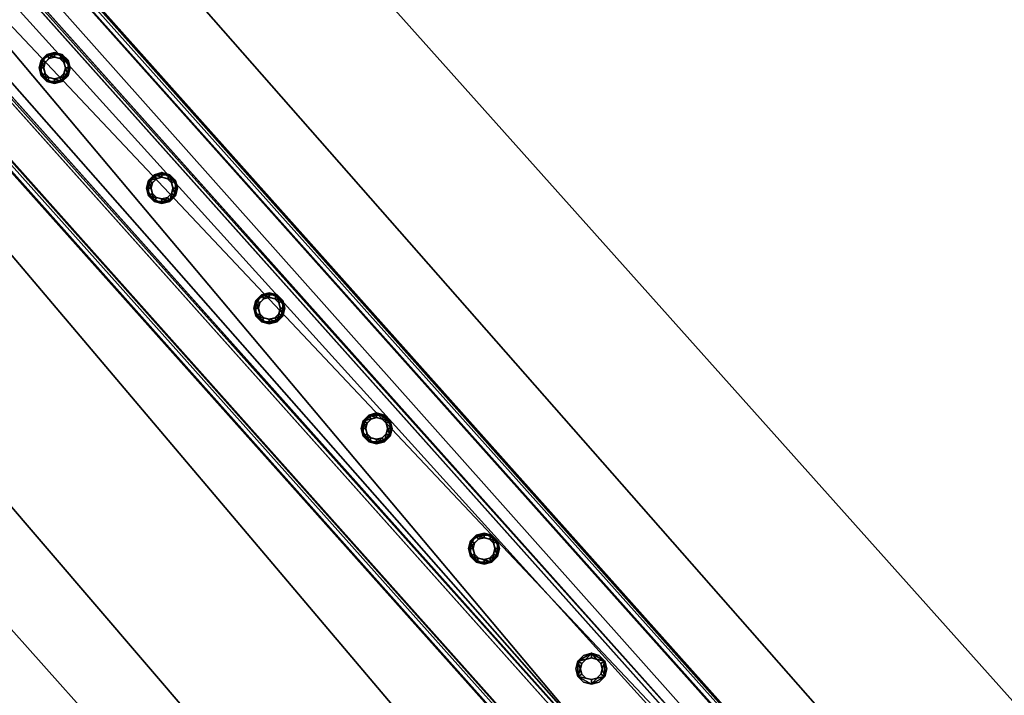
# Model space of a CAD drawing. Header units: millimetres. Extents: x 93711086 to 93775423, y 1247239064 to 1247319365.
# Tile 612 of 656: x 93728075 to 93728751, y 1247295871 to 1247296335. Entities that reach past the tile are written whole.
import ezdxf

# ---------------------------------------------------------------- set-up
doc = ezdxf.new("R2010")
doc.units = ezdxf.units.MM
doc.layers.add('BEAM', color=7, linetype='Continuous')
doc.layers.add('CONCRETE_ITEM', color=7, linetype='Continuous')

# ---------------------------------------------------------------- blocks, each defined once
blk = doc.blocks.new('15e559d2-59c4-40a1-8e6d-a9da91616b05')
at = {"color": 0, "transparency": 16777216}
mesh = blk.add_polyface(dxfattribs=at)
corners = [(93732402.79, 1247290959.39, 3988.8), (93732402.79, 1247290959.39, 4305.53), (93730959.56, 1247289572.89, 3633.7), (93730959.56, 1247289572.89, 3316.97), (93720519.88, 1247305091.11, 5616.56), (93732598.17, 1247291566.31, 4023.22), (93720298.97, 1247305338.46, 5063.47), (93732619.56, 1247291542.36, 4593.19), (93720317.37, 1247305317.87, 5553.56), (93732199.19, 1247291187.37, 4322.75), (93720106.24, 1247304728.57, 5525.84), (93719899.99, 1247304959.53, 5363), (93732205.93, 1247291179.82, 4502.46), (93719903.74, 1247304955.33, 5462.84), (93720167.22, 1247305212.77, 5169.74), (93732187.34, 1247291200.64, 4007.02), (93718371.43, 1247303668.57, 4381.66), (93732466.42, 1247291440.62, 4129.5), (93732486.67, 1247291465.98, 4033.21), (93720187.47, 1247305238.13, 5073.46), (93732260.76, 1247291223.51, 4572.35), (93720161.08, 1247304772.26, 5595.73), (93719958.57, 1247304999.02, 5532.73), (93718383.28, 1247303655.3, 4697.39)]
mesh.append_faces([[corners[k] for k in face] for face in [(0, 1, 2, 0), (2, 3, 0, 2), (4, 5, 6, 4), (4, 7, 5, 4), (6, 8, 4, 6), (9, 10, 11, 9), (10, 9, 12, 10), (13, 11, 10, 13), (3, 14, 15, 3), (3, 16, 14, 3), (17, 15, 14, 17), (15, 0, 3, 15), (18, 17, 19, 18), (14, 19, 17, 14), (5, 18, 6, 5), (19, 6, 18, 19), (20, 7, 4, 20), (4, 21, 20, 4), (12, 20, 21, 12), (21, 10, 12, 21), (22, 21, 4, 22), (4, 8, 22, 4), (10, 21, 13, 10), (22, 13, 21, 22), (2, 9, 23, 2), (9, 2, 1, 9), (11, 23, 9, 11), (23, 14, 16, 23), (13, 8, 11, 13), (8, 13, 22, 8), (23, 11, 14, 23), (14, 8, 6, 14), (8, 14, 11, 8), (6, 19, 14, 6), (20, 12, 9, 20), (20, 17, 7, 20), (17, 20, 9, 17), (5, 7, 17, 5), (15, 17, 9, 15), (18, 5, 17, 18), (3, 2, 16, 3), (23, 16, 2, 23), (0, 15, 1, 0), (9, 1, 15, 9)]], dxfattribs={"color": 0})
blk = doc.blocks.new('5bbbe152-908d-476c-86af-f8c3bda7d93c')
at = {"color": 0, "transparency": 16777216}
mesh = blk.add_polyface(dxfattribs=at)
corners = [(93732552.16, 1247291230.4, 5643.09), (93732470.37, 1247291493.61, 5652.86), (93732382.45, 1247291411.95, 5654.08), (93732639.45, 1247291312.74, 5641.9), (93732637.29, 1247291314.16, 5581.96), (93732468.04, 1247291495.23, 5592.92), (93732633.65, 1247291310.73, 5582.01), (93732464.37, 1247291491.82, 5592.97), (93732635.63, 1247291309.43, 5636.96), (93732466.52, 1247291490.34, 5647.91), (93732385.92, 1247291415.49, 5649.04), (93732553.64, 1247291235.26, 5583.09), (93732380.12, 1247291413.57, 5594.15), (93732383.78, 1247291416.97, 5594.1), (93732302.66, 1247291675.69, 5664.81), (93732214.1, 1247291594.73, 5666.08), (93732300.14, 1247291677.51, 5604.89), (93732296.45, 1247291674.13, 5604.95), (93732298.76, 1247291672.47, 5659.87), (93732217.58, 1247291598.26, 5661.04), (93732215.27, 1247291599.92, 5606.11), (93732211.58, 1247291596.54, 5606.16), (93731970.08, 1247292043.07, 5691.08), (93731880.9, 1247291962.79, 5692.4), (93731967.4, 1247292045.06, 5631.17), (93731963.68, 1247292041.72, 5631.23), (93731966.14, 1247292039.89, 5686.14), (93731884.39, 1247291966.3, 5687.35), (93731881.93, 1247291968.13, 5632.44), (93731878.21, 1247291964.79, 5632.49), (93720601.83, 1247304775.64, 6654.05), (93720512.37, 1247304695.67, 6655.39), (93720599.08, 1247304777.72, 6594.15), (93720595.35, 1247304774.38, 6594.2), (93720597.87, 1247304772.48, 6649.11), (93720515.87, 1247304699.17, 6650.34), (93720513.35, 1247304701.07, 6595.43), (93720509.62, 1247304697.74, 6595.49)]
mesh.append_faces([[corners[k] for k in face] for face in [(0, 1, 2, 0), (3, 5, 1, 3), (4, 7, 5, 4), (6, 9, 7, 6), (8, 10, 9, 8), (11, 12, 13, 11), (2, 14, 15, 2), (1, 16, 14, 1), (5, 17, 16, 5), (7, 18, 17, 7), (9, 19, 18, 9), (10, 20, 19, 10), (13, 21, 20, 13), (12, 15, 21, 12), (15, 22, 23, 15), (14, 24, 22, 14), (16, 25, 24, 16), (17, 26, 25, 17), (18, 27, 26, 18), (19, 28, 27, 19), (20, 29, 28, 20), (21, 23, 29, 21), (23, 30, 31, 23), (22, 32, 30, 22), (24, 33, 32, 24), (25, 34, 33, 25), (26, 35, 34, 26), (27, 36, 35, 27), (28, 37, 36, 28), (29, 31, 37, 29)]], dxfattribs={"vtx0": -1, "color": 0})
mesh.append_faces([[corners[k] for k in face] for face in [(30, 33, 34, 30), (35, 37, 31, 35)]], dxfattribs={"vtx0": -1, "vtx2": -1, "vtx3": -1, "color": 0})
mesh.append_faces([[corners[k] for k in face] for face in [(31, 30, 34, 31), (34, 35, 31, 34)]], dxfattribs={"vtx1": -1, "vtx2": -1, "vtx3": -1, "color": 0})
mesh.append_faces([[corners[k] for k in face] for face in [(3, 4, 5, 3), (4, 6, 7, 4), (6, 8, 9, 6), (2, 1, 14, 2), (1, 5, 16, 1), (5, 7, 17, 5), (7, 9, 18, 7), (9, 10, 19, 9), (10, 13, 20, 10), (13, 12, 21, 13), (12, 2, 15, 12), (15, 14, 22, 15), (14, 16, 24, 14), (16, 17, 25, 16), (17, 18, 26, 17), (18, 19, 27, 18), (19, 20, 28, 19), (20, 21, 29, 20), (21, 15, 23, 21), (23, 22, 30, 23), (22, 24, 32, 22), (24, 25, 33, 24), (25, 26, 34, 25), (26, 27, 35, 26), (27, 28, 36, 27), (28, 29, 37, 28), (29, 23, 31, 29), (30, 32, 33, 30), (35, 36, 37, 35)]], dxfattribs={"vtx2": -1, "vtx3": -1, "color": 0})
blk = doc.blocks.new('dd768c15-9aed-47a0-9acd-dcff9a34d9df')
at = {"color": 0, "transparency": 16777216}
mesh = blk.add_polyface(dxfattribs=at)
corners = [(93728582.2, 1247295704.43, 5069.08), (93728626.95, 1247295744.4, 5069.08), (93727300.2, 1247297230.04, 5181.29), (93727255.44, 1247297190.08, 5181.29), (93728625.45, 1247295746.07, 5029.14), (93727298.7, 1247297231.72, 5141.35), (93728623.22, 1247295744.08, 5029.14), (93727296.46, 1247297229.72, 5141.35), (93728624.6, 1247295742.52, 5066.08), (93727297.85, 1247297228.17, 5178.3), (93728584.33, 1247295706.55, 5066.08), (93727257.57, 1247297192.2, 5178.3), (93728582.94, 1247295708.11, 5029.14), (93727256.18, 1247297193.76, 5141.35), (93728580.7, 1247295706.11, 5029.14), (93727253.95, 1247297191.76, 5141.35)]
mesh.append_faces([[corners[k] for k in face] for face in [(0, 2, 3, 0), (1, 5, 2, 1), (4, 7, 5, 4), (6, 9, 7, 6), (8, 11, 9, 8), (10, 13, 11, 10), (12, 15, 13, 12), (14, 3, 15, 14)]], dxfattribs={"vtx0": -1, "color": 0})
mesh.append_faces([[corners[k] for k in face] for face in [(2, 7, 9, 2), (11, 15, 3, 11), (0, 12, 10, 0), (8, 4, 1, 8)]], dxfattribs={"vtx0": -1, "vtx2": -1, "vtx3": -1, "color": 0})
mesh.append_faces([[corners[k] for k in face] for face in [(3, 2, 9, 3), (9, 11, 3, 9), (1, 0, 10, 1), (10, 8, 1, 10)]], dxfattribs={"vtx1": -1, "vtx2": -1, "vtx3": -1, "color": 0})
mesh.append_faces([[corners[k] for k in face] for face in [(0, 1, 2, 0), (1, 4, 5, 1), (4, 6, 7, 4), (6, 8, 9, 6), (8, 10, 11, 8), (10, 12, 13, 10), (12, 14, 15, 12), (14, 0, 3, 14), (2, 5, 7, 2), (11, 13, 15, 11), (0, 14, 12, 0), (8, 6, 4, 8)]], dxfattribs={"vtx2": -1, "vtx3": -1, "color": 0})
blk = doc.blocks.new('f711c1f3-145d-4269-83ba-3337bccb75d3')
at = {"color": 0, "transparency": 16777216}
mesh = blk.add_polyface(dxfattribs=at)
corners = [(93728467.84, 1247295882.06, 5081.57), (93728464.11, 1247295883.06, 5081.57), (93728464.11, 1247295883.06, 5981.57), (93728467.84, 1247295882.06, 5981.57), (93728461.39, 1247295885.78, 5081.57), (93728461.39, 1247295885.78, 5981.57), (93728460.39, 1247295889.51, 5081.57), (93728460.39, 1247295889.51, 5981.57), (93728461.39, 1247295893.23, 5081.57), (93728461.39, 1247295893.23, 5981.57), (93728464.11, 1247295895.96, 5081.57), (93728464.11, 1247295895.96, 5981.57), (93728467.84, 1247295896.96, 5081.57), (93728467.84, 1247295896.96, 5981.57), (93728471.56, 1247295895.96, 5081.57), (93728471.56, 1247295895.96, 5981.57), (93728474.29, 1247295893.23, 5081.57), (93728474.29, 1247295893.23, 5981.57), (93728475.29, 1247295889.51, 5081.57), (93728475.29, 1247295889.51, 5981.57), (93728474.29, 1247295885.78, 5081.57), (93728474.29, 1247295885.78, 5981.57), (93728471.56, 1247295883.06, 5081.57), (93728471.56, 1247295883.06, 5981.57), (93728467.84, 1247295878.86, 5081.57), (93728473.16, 1247295880.29, 5081.57), (93728473.16, 1247295880.29, 5981.57), (93728467.84, 1247295878.86, 5981.57), (93728477.06, 1247295884.18, 5081.57), (93728477.06, 1247295884.18, 5981.57), (93728478.49, 1247295889.51, 5081.57), (93728478.49, 1247295889.51, 5981.57), (93728477.06, 1247295894.83, 5081.57), (93728477.06, 1247295894.83, 5981.57), (93728473.16, 1247295898.73, 5081.57), (93728473.16, 1247295898.73, 5981.57), (93728467.84, 1247295900.16, 5081.57), (93728467.84, 1247295900.16, 5981.57), (93728462.51, 1247295898.73, 5081.57), (93728462.51, 1247295898.73, 5981.57), (93728458.61, 1247295894.83, 5081.57), (93728458.61, 1247295894.83, 5981.57), (93728457.19, 1247295889.51, 5081.57), (93728457.19, 1247295889.51, 5981.57), (93728458.61, 1247295884.18, 5081.57), (93728458.61, 1247295884.18, 5981.57), (93728462.51, 1247295880.29, 5081.57), (93728462.51, 1247295880.29, 5981.57)]
mesh.append_faces([[corners[k] for k in face] for face in [(0, 2, 3, 0), (1, 5, 2, 1), (4, 7, 5, 4), (6, 9, 7, 6), (8, 11, 9, 8), (10, 13, 11, 10), (12, 15, 13, 12), (14, 17, 15, 14), (16, 19, 17, 16), (18, 21, 19, 18), (20, 23, 21, 20), (22, 3, 23, 22), (24, 26, 27, 24), (25, 29, 26, 25), (28, 31, 29, 28), (30, 33, 31, 30), (32, 35, 33, 32), (34, 37, 35, 34), (36, 39, 37, 36), (38, 41, 39, 38), (40, 43, 41, 40), (42, 45, 43, 42), (44, 47, 45, 44), (46, 27, 47, 46)]], dxfattribs={"vtx0": -1, "color": 0})
mesh.append_faces([[corners[k] for k in face] for face in [(13, 33, 37, 13), (29, 33, 19, 29), (27, 29, 21, 27), (9, 37, 41, 9), (45, 27, 3, 45), (5, 41, 45, 5), (24, 44, 0, 24), (8, 44, 40, 8), (28, 24, 0, 28), (12, 40, 36, 12), (32, 28, 20, 32), (16, 36, 32, 16)]], dxfattribs={"vtx0": -1, "vtx1": -1, "vtx2": -1, "vtx3": -1, "color": 0})
mesh.append_faces([[corners[k] for k in face] for face in [(33, 15, 17, 33), (33, 17, 19, 33), (29, 19, 21, 29), (27, 21, 23, 27), (27, 23, 3, 27), (45, 3, 2, 45), (44, 4, 1, 44), (44, 1, 0, 44), (28, 0, 22, 28), (28, 22, 20, 28), (32, 20, 18, 32), (32, 18, 16, 32)]], dxfattribs={"vtx0": -1, "vtx2": -1, "vtx3": -1, "color": 0})
mesh.append_faces([[corners[k] for k in face] for face in [(13, 15, 33, 13), (11, 13, 37, 11), (9, 11, 37, 9), (7, 9, 41, 7), (5, 7, 41, 5), (2, 5, 45, 2), (6, 4, 44, 6), (8, 6, 44, 8), (10, 8, 40, 10), (12, 10, 40, 12), (14, 12, 36, 14), (16, 14, 36, 16)]], dxfattribs={"vtx1": -1, "vtx2": -1, "vtx3": -1, "color": 0})
mesh.append_faces([[corners[k] for k in face] for face in [(0, 1, 2, 0), (1, 4, 5, 1), (4, 6, 7, 4), (6, 8, 9, 6), (8, 10, 11, 8), (10, 12, 13, 10), (12, 14, 15, 12), (14, 16, 17, 14), (16, 18, 19, 16), (18, 20, 21, 18), (20, 22, 23, 20), (22, 0, 3, 22), (24, 25, 26, 24), (25, 28, 29, 25), (28, 30, 31, 28), (30, 32, 33, 30), (32, 34, 35, 32), (34, 36, 37, 34), (36, 38, 39, 36), (38, 40, 41, 38), (40, 42, 43, 40), (42, 44, 45, 42), (44, 46, 47, 44), (46, 24, 27, 46), (33, 35, 37, 33), (37, 39, 41, 37), (41, 43, 45, 41), (45, 47, 27, 45), (27, 26, 29, 27), (29, 31, 33, 29), (44, 42, 40, 44), (40, 38, 36, 40), (36, 34, 32, 36), (32, 30, 28, 32), (28, 25, 24, 28), (24, 46, 44, 24)]], dxfattribs={"vtx2": -1, "vtx3": -1, "color": 0})
blk = doc.blocks.new('2866a12c-f877-4ddc-8766-14035b112b63')
at = {"color": 0, "transparency": 16777216}
mesh = blk.add_polyface(dxfattribs=at)
corners = [(93728394.14, 1247295964.6, 5087.81), (93728390.41, 1247295965.6, 5087.81), (93728390.41, 1247295965.6, 5987.81), (93728394.14, 1247295964.6, 5987.81), (93728387.69, 1247295968.33, 5087.81), (93728387.69, 1247295968.33, 5987.81), (93728386.69, 1247295972.05, 5087.81), (93728386.69, 1247295972.05, 5987.81), (93728387.69, 1247295975.78, 5087.81), (93728387.69, 1247295975.78, 5987.81), (93728390.41, 1247295978.5, 5087.81), (93728390.41, 1247295978.5, 5987.81), (93728394.14, 1247295979.5, 5087.81), (93728394.14, 1247295979.5, 5987.81), (93728397.86, 1247295978.5, 5087.81), (93728397.86, 1247295978.5, 5987.81), (93728400.59, 1247295975.78, 5087.81), (93728400.59, 1247295975.78, 5987.81), (93728401.59, 1247295972.05, 5087.81), (93728401.59, 1247295972.05, 5987.81), (93728400.59, 1247295968.33, 5087.81), (93728400.59, 1247295968.33, 5987.81), (93728397.86, 1247295965.6, 5087.81), (93728397.86, 1247295965.6, 5987.81), (93728394.14, 1247295961.4, 5087.81), (93728399.46, 1247295962.83, 5087.81), (93728399.46, 1247295962.83, 5987.81), (93728394.14, 1247295961.4, 5987.81), (93728403.36, 1247295966.73, 5087.81), (93728403.36, 1247295966.73, 5987.81), (93728404.79, 1247295972.05, 5087.81), (93728404.79, 1247295972.05, 5987.81), (93728403.36, 1247295977.38, 5087.81), (93728403.36, 1247295977.38, 5987.81), (93728399.46, 1247295981.28, 5087.81), (93728399.46, 1247295981.28, 5987.81), (93728394.14, 1247295982.7, 5087.81), (93728394.14, 1247295982.7, 5987.81), (93728388.81, 1247295981.28, 5087.81), (93728388.81, 1247295981.28, 5987.81), (93728384.92, 1247295977.38, 5087.81), (93728384.92, 1247295977.38, 5987.81), (93728383.49, 1247295972.05, 5087.81), (93728383.49, 1247295972.05, 5987.81), (93728384.92, 1247295966.73, 5087.81), (93728384.92, 1247295966.73, 5987.81), (93728388.81, 1247295962.83, 5087.81), (93728388.81, 1247295962.83, 5987.81)]
mesh.append_faces([[corners[k] for k in face] for face in [(0, 2, 3, 0), (1, 5, 2, 1), (4, 7, 5, 4), (6, 9, 7, 6), (8, 11, 9, 8), (10, 13, 11, 10), (12, 15, 13, 12), (14, 17, 15, 14), (16, 19, 17, 16), (18, 21, 19, 18), (20, 23, 21, 20), (22, 3, 23, 22), (24, 26, 27, 24), (25, 29, 26, 25), (28, 31, 29, 28), (30, 33, 31, 30), (32, 35, 33, 32), (34, 37, 35, 34), (36, 39, 37, 36), (38, 41, 39, 38), (40, 43, 41, 40), (42, 45, 43, 42), (44, 47, 45, 44), (46, 27, 47, 46)]], dxfattribs={"vtx0": -1, "color": 0})
mesh.append_faces([[corners[k] for k in face] for face in [(27, 29, 3, 27), (17, 29, 33, 17), (45, 27, 3, 45), (13, 33, 37, 13), (41, 45, 5, 41), (9, 37, 41, 9), (30, 25, 18, 30), (34, 30, 18, 34), (1, 25, 46, 1), (38, 34, 14, 38), (6, 46, 42, 6), (42, 38, 10, 42)]], dxfattribs={"vtx0": -1, "vtx1": -1, "vtx2": -1, "vtx3": -1, "color": 0})
mesh.append_faces([[corners[k] for k in face] for face in [(29, 21, 23, 29), (29, 23, 3, 29), (45, 3, 2, 45), (45, 2, 5, 45), (41, 5, 7, 41), (41, 7, 9, 41), (25, 20, 18, 25), (34, 18, 16, 34), (34, 16, 14, 34), (38, 14, 12, 38), (38, 12, 10, 38)]], dxfattribs={"vtx0": -1, "vtx2": -1, "vtx3": -1, "color": 0})
mesh.append_faces([[corners[k] for k in face] for face in [(19, 21, 29, 19), (17, 19, 29, 17), (15, 17, 33, 15), (13, 15, 33, 13), (11, 13, 37, 11), (9, 11, 37, 9), (22, 20, 25, 22), (0, 22, 25, 0), (1, 0, 25, 1), (4, 1, 46, 4), (6, 4, 46, 6), (8, 6, 42, 8), (10, 8, 42, 10)]], dxfattribs={"vtx1": -1, "vtx2": -1, "vtx3": -1, "color": 0})
mesh.append_faces([[corners[k] for k in face] for face in [(0, 1, 2, 0), (1, 4, 5, 1), (4, 6, 7, 4), (6, 8, 9, 6), (8, 10, 11, 8), (10, 12, 13, 10), (12, 14, 15, 12), (14, 16, 17, 14), (16, 18, 19, 16), (18, 20, 21, 18), (20, 22, 23, 20), (22, 0, 3, 22), (24, 25, 26, 24), (25, 28, 29, 25), (28, 30, 31, 28), (30, 32, 33, 30), (32, 34, 35, 32), (34, 36, 37, 34), (36, 38, 39, 36), (38, 40, 41, 38), (40, 42, 43, 40), (42, 44, 45, 42), (44, 46, 47, 44), (46, 24, 27, 46), (29, 31, 33, 29), (33, 35, 37, 33), (37, 39, 41, 37), (41, 43, 45, 41), (45, 47, 27, 45), (27, 26, 29, 27), (25, 24, 46, 25), (46, 44, 42, 46), (42, 40, 38, 42), (38, 36, 34, 38), (34, 32, 30, 34), (30, 28, 25, 30)]], dxfattribs={"vtx2": -1, "vtx3": -1, "color": 0})
blk = doc.blocks.new('7c9a0ad5-2d5e-4f8c-9c50-beac420c3a35')
at = {"color": 0, "transparency": 16777216}
mesh = blk.add_polyface(dxfattribs=at)
corners = [(93728320.44, 1247296047.14, 5094.05), (93728316.71, 1247296048.14, 5094.05), (93728316.71, 1247296048.14, 5994.05), (93728320.44, 1247296047.14, 5994.05), (93728313.98, 1247296050.87, 5094.05), (93728313.98, 1247296050.87, 5994.05), (93728312.99, 1247296054.59, 5094.05), (93728312.99, 1247296054.59, 5994.05), (93728313.98, 1247296058.32, 5094.05), (93728313.98, 1247296058.32, 5994.05), (93728316.71, 1247296061.05, 5094.05), (93728316.71, 1247296061.05, 5994.05), (93728320.44, 1247296062.04, 5094.05), (93728320.44, 1247296062.04, 5994.05), (93728324.16, 1247296061.05, 5094.05), (93728324.16, 1247296061.05, 5994.05), (93728326.89, 1247296058.32, 5094.05), (93728326.89, 1247296058.32, 5994.05), (93728327.89, 1247296054.59, 5094.05), (93728327.89, 1247296054.59, 5994.05), (93728326.89, 1247296050.87, 5094.05), (93728326.89, 1247296050.87, 5994.05), (93728324.16, 1247296048.14, 5094.05), (93728324.16, 1247296048.14, 5994.05), (93728320.44, 1247296043.94, 5094.05), (93728325.76, 1247296045.37, 5094.05), (93728325.76, 1247296045.37, 5994.05), (93728320.44, 1247296043.94, 5994.05), (93728329.66, 1247296049.27, 5094.05), (93728329.66, 1247296049.27, 5994.05), (93728331.09, 1247296054.59, 5094.05), (93728331.09, 1247296054.59, 5994.05), (93728329.66, 1247296059.92, 5094.05), (93728329.66, 1247296059.92, 5994.05), (93728325.76, 1247296063.82, 5094.05), (93728325.76, 1247296063.82, 5994.05), (93728320.44, 1247296065.24, 5094.05), (93728320.44, 1247296065.24, 5994.05), (93728315.11, 1247296063.82, 5094.05), (93728315.11, 1247296063.82, 5994.05), (93728311.21, 1247296059.92, 5094.05), (93728311.21, 1247296059.92, 5994.05), (93728309.79, 1247296054.59, 5094.05), (93728309.79, 1247296054.59, 5994.05), (93728311.21, 1247296049.27, 5094.05), (93728311.21, 1247296049.27, 5994.05), (93728315.11, 1247296045.37, 5094.05), (93728315.11, 1247296045.37, 5994.05)]
mesh.append_faces([[corners[k] for k in face] for face in [(0, 2, 3, 0), (1, 5, 2, 1), (4, 7, 5, 4), (6, 9, 7, 6), (8, 11, 9, 8), (10, 13, 11, 10), (12, 15, 13, 12), (14, 17, 15, 14), (16, 19, 17, 16), (18, 21, 19, 18), (20, 23, 21, 20), (22, 3, 23, 22), (24, 26, 27, 24), (25, 29, 26, 25), (28, 31, 29, 28), (30, 33, 31, 30), (32, 35, 33, 32), (34, 37, 35, 34), (36, 39, 37, 36), (38, 41, 39, 38), (40, 43, 41, 40), (42, 45, 43, 42), (44, 47, 45, 44), (46, 27, 47, 46)]], dxfattribs={"vtx0": -1, "color": 0})
mesh.append_faces([[corners[k] for k in face] for face in [(37, 41, 13, 37), (5, 41, 45, 5), (33, 37, 13, 33), (3, 45, 27, 3), (29, 33, 17, 29), (21, 27, 29, 21), (30, 25, 18, 30), (34, 30, 18, 34), (1, 25, 46, 1), (38, 34, 14, 38), (6, 46, 42, 6), (42, 38, 10, 42)]], dxfattribs={"vtx0": -1, "vtx1": -1, "vtx2": -1, "vtx3": -1, "color": 0})
mesh.append_faces([[corners[k] for k in face] for face in [(41, 9, 11, 41), (41, 11, 13, 41), (33, 13, 15, 33), (33, 15, 17, 33), (29, 17, 19, 29), (29, 19, 21, 29), (25, 20, 18, 25), (34, 18, 16, 34), (34, 16, 14, 34), (38, 14, 12, 38), (38, 12, 10, 38)]], dxfattribs={"vtx0": -1, "vtx2": -1, "vtx3": -1, "color": 0})
mesh.append_faces([[corners[k] for k in face] for face in [(7, 9, 41, 7), (5, 7, 41, 5), (2, 5, 45, 2), (3, 2, 45, 3), (23, 3, 27, 23), (21, 23, 27, 21), (22, 20, 25, 22), (0, 22, 25, 0), (1, 0, 25, 1), (4, 1, 46, 4), (6, 4, 46, 6), (8, 6, 42, 8), (10, 8, 42, 10)]], dxfattribs={"vtx1": -1, "vtx2": -1, "vtx3": -1, "color": 0})
mesh.append_faces([[corners[k] for k in face] for face in [(0, 1, 2, 0), (1, 4, 5, 1), (4, 6, 7, 4), (6, 8, 9, 6), (8, 10, 11, 8), (10, 12, 13, 10), (12, 14, 15, 12), (14, 16, 17, 14), (16, 18, 19, 16), (18, 20, 21, 18), (20, 22, 23, 20), (22, 0, 3, 22), (24, 25, 26, 24), (25, 28, 29, 25), (28, 30, 31, 28), (30, 32, 33, 30), (32, 34, 35, 32), (34, 36, 37, 34), (36, 38, 39, 36), (38, 40, 41, 38), (40, 42, 43, 40), (42, 44, 45, 42), (44, 46, 47, 44), (46, 24, 27, 46), (41, 43, 45, 41), (45, 47, 27, 45), (27, 26, 29, 27), (29, 31, 33, 29), (33, 35, 37, 33), (37, 39, 41, 37), (25, 24, 46, 25), (46, 44, 42, 46), (42, 40, 38, 42), (38, 36, 34, 38), (34, 32, 30, 34), (30, 28, 25, 30)]], dxfattribs={"vtx2": -1, "vtx3": -1, "color": 0})
blk = doc.blocks.new('da4bbd8a-cc9a-45f9-829a-46b9f3eb6083')
at = {"color": 0, "transparency": 16777216}
mesh = blk.add_polyface(dxfattribs=at)
corners = [(93728246.73, 1247296129.68, 5100.29), (93728243.01, 1247296130.68, 5100.29), (93728243.01, 1247296130.68, 6000.29), (93728246.73, 1247296129.68, 6000.29), (93728240.28, 1247296133.41, 5100.29), (93728240.28, 1247296133.41, 6000.29), (93728239.28, 1247296137.13, 5100.29), (93728239.28, 1247296137.13, 6000.29), (93728240.28, 1247296140.86, 5100.29), (93728240.28, 1247296140.86, 6000.29), (93728243.01, 1247296143.59, 5100.29), (93728243.01, 1247296143.59, 6000.29), (93728246.73, 1247296144.58, 5100.29), (93728246.73, 1247296144.58, 6000.29), (93728250.46, 1247296143.59, 5100.29), (93728250.46, 1247296143.59, 6000.29), (93728253.18, 1247296140.86, 5100.29), (93728253.18, 1247296140.86, 6000.29), (93728254.18, 1247296137.13, 5100.29), (93728254.18, 1247296137.13, 6000.29), (93728253.18, 1247296133.41, 5100.29), (93728253.18, 1247296133.41, 6000.29), (93728250.46, 1247296130.68, 5100.29), (93728250.46, 1247296130.68, 6000.29), (93728246.73, 1247296126.48, 5100.29), (93728252.06, 1247296127.91, 5100.29), (93728252.06, 1247296127.91, 6000.29), (93728246.73, 1247296126.48, 6000.29), (93728255.96, 1247296131.81, 5100.29), (93728255.96, 1247296131.81, 6000.29), (93728257.38, 1247296137.13, 5100.29), (93728257.38, 1247296137.13, 6000.29), (93728255.96, 1247296142.46, 5100.29), (93728255.96, 1247296142.46, 6000.29), (93728252.06, 1247296146.36, 5100.29), (93728252.06, 1247296146.36, 6000.29), (93728246.73, 1247296147.78, 5100.29), (93728246.73, 1247296147.78, 6000.29), (93728241.41, 1247296146.36, 5100.29), (93728241.41, 1247296146.36, 6000.29), (93728237.51, 1247296142.46, 5100.29), (93728237.51, 1247296142.46, 6000.29), (93728236.08, 1247296137.13, 5100.29), (93728236.08, 1247296137.13, 6000.29), (93728237.51, 1247296131.81, 5100.29), (93728237.51, 1247296131.81, 6000.29), (93728241.41, 1247296127.91, 5100.29), (93728241.41, 1247296127.91, 6000.29)]
mesh.append_faces([[corners[k] for k in face] for face in [(0, 2, 3, 0), (1, 5, 2, 1), (4, 7, 5, 4), (6, 9, 7, 6), (8, 11, 9, 8), (10, 13, 11, 10), (12, 15, 13, 12), (14, 17, 15, 14), (16, 19, 17, 16), (18, 21, 19, 18), (20, 23, 21, 20), (22, 3, 23, 22), (24, 26, 27, 24), (25, 29, 26, 25), (28, 31, 29, 28), (30, 33, 31, 30), (32, 35, 33, 32), (34, 37, 35, 34), (36, 39, 37, 36), (38, 41, 39, 38), (40, 43, 41, 40), (42, 45, 43, 42), (44, 47, 45, 44), (46, 27, 47, 46)]], dxfattribs={"vtx0": -1, "color": 0})
mesh.append_faces([[corners[k] for k in face] for face in [(27, 29, 3, 27), (17, 29, 33, 17), (45, 27, 3, 45), (13, 33, 37, 13), (41, 45, 5, 41), (9, 37, 41, 9), (30, 25, 18, 30), (34, 30, 18, 34), (1, 25, 46, 1), (38, 34, 14, 38), (6, 46, 42, 6), (42, 38, 10, 42)]], dxfattribs={"vtx0": -1, "vtx1": -1, "vtx2": -1, "vtx3": -1, "color": 0})
mesh.append_faces([[corners[k] for k in face] for face in [(29, 21, 23, 29), (29, 23, 3, 29), (45, 3, 2, 45), (45, 2, 5, 45), (41, 5, 7, 41), (41, 7, 9, 41), (25, 20, 18, 25), (34, 18, 16, 34), (34, 16, 14, 34), (38, 14, 12, 38), (38, 12, 10, 38)]], dxfattribs={"vtx0": -1, "vtx2": -1, "vtx3": -1, "color": 0})
mesh.append_faces([[corners[k] for k in face] for face in [(19, 21, 29, 19), (17, 19, 29, 17), (15, 17, 33, 15), (13, 15, 33, 13), (11, 13, 37, 11), (9, 11, 37, 9), (22, 20, 25, 22), (0, 22, 25, 0), (1, 0, 25, 1), (4, 1, 46, 4), (6, 4, 46, 6), (8, 6, 42, 8), (10, 8, 42, 10)]], dxfattribs={"vtx1": -1, "vtx2": -1, "vtx3": -1, "color": 0})
mesh.append_faces([[corners[k] for k in face] for face in [(0, 1, 2, 0), (1, 4, 5, 1), (4, 6, 7, 4), (6, 8, 9, 6), (8, 10, 11, 8), (10, 12, 13, 10), (12, 14, 15, 12), (14, 16, 17, 14), (16, 18, 19, 16), (18, 20, 21, 18), (20, 22, 23, 20), (22, 0, 3, 22), (24, 25, 26, 24), (25, 28, 29, 25), (28, 30, 31, 28), (30, 32, 33, 30), (32, 34, 35, 32), (34, 36, 37, 34), (36, 38, 39, 36), (38, 40, 41, 38), (40, 42, 43, 40), (42, 44, 45, 42), (44, 46, 47, 44), (46, 24, 27, 46), (29, 31, 33, 29), (33, 35, 37, 33), (37, 39, 41, 37), (41, 43, 45, 41), (45, 47, 27, 45), (27, 26, 29, 27), (25, 24, 46, 25), (46, 44, 42, 46), (42, 40, 38, 42), (38, 36, 34, 38), (34, 32, 30, 34), (30, 28, 25, 30)]], dxfattribs={"vtx2": -1, "vtx3": -1, "color": 0})
blk = doc.blocks.new('47c22a4d-421d-42b1-886b-2d7b9b74838b')
at = {"color": 0, "transparency": 16777216}
mesh = blk.add_polyface(dxfattribs=at)
corners = [(93728173.03, 1247296212.22, 5106.52), (93728169.3, 1247296213.22, 5106.52), (93728169.3, 1247296213.22, 6006.52), (93728173.03, 1247296212.22, 6006.52), (93728166.57, 1247296215.95, 5106.52), (93728166.57, 1247296215.95, 6006.52), (93728165.58, 1247296219.67, 5106.52), (93728165.58, 1247296219.67, 6006.52), (93728166.57, 1247296223.4, 5106.52), (93728166.57, 1247296223.4, 6006.52), (93728169.3, 1247296226.12, 5106.52), (93728169.3, 1247296226.12, 6006.52), (93728173.03, 1247296227.12, 5106.52), (93728173.03, 1247296227.12, 6006.52), (93728176.75, 1247296226.12, 5106.52), (93728176.75, 1247296226.12, 6006.52), (93728179.48, 1247296223.4, 5106.52), (93728179.48, 1247296223.4, 6006.52), (93728180.48, 1247296219.67, 5106.52), (93728180.48, 1247296219.67, 6006.52), (93728179.48, 1247296215.95, 5106.52), (93728179.48, 1247296215.95, 6006.52), (93728176.75, 1247296213.22, 5106.52), (93728176.75, 1247296213.22, 6006.52), (93728173.03, 1247296209.02, 5106.52), (93728178.35, 1247296210.45, 5106.52), (93728178.35, 1247296210.45, 6006.52), (93728173.03, 1247296209.02, 6006.52), (93728182.25, 1247296214.35, 5106.52), (93728182.25, 1247296214.35, 6006.52), (93728183.68, 1247296219.67, 5106.52), (93728183.68, 1247296219.67, 6006.52), (93728182.25, 1247296225, 5106.52), (93728182.25, 1247296225, 6006.52), (93728178.35, 1247296228.9, 5106.52), (93728178.35, 1247296228.9, 6006.52), (93728173.03, 1247296230.32, 5106.52), (93728173.03, 1247296230.32, 6006.52), (93728167.7, 1247296228.9, 5106.52), (93728167.7, 1247296228.9, 6006.52), (93728163.8, 1247296225, 5106.52), (93728163.8, 1247296225, 6006.52), (93728162.38, 1247296219.67, 5106.52), (93728162.38, 1247296219.67, 6006.52), (93728163.8, 1247296214.35, 5106.52), (93728163.8, 1247296214.35, 6006.52), (93728167.7, 1247296210.45, 5106.52), (93728167.7, 1247296210.45, 6006.52)]
mesh.append_faces([[corners[k] for k in face] for face in [(0, 2, 3, 0), (1, 5, 2, 1), (4, 7, 5, 4), (6, 9, 7, 6), (8, 11, 9, 8), (10, 13, 11, 10), (12, 15, 13, 12), (14, 17, 15, 14), (16, 19, 17, 16), (18, 21, 19, 18), (20, 23, 21, 20), (22, 3, 23, 22), (24, 26, 27, 24), (25, 29, 26, 25), (28, 31, 29, 28), (30, 33, 31, 30), (32, 35, 33, 32), (34, 37, 35, 34), (36, 39, 37, 36), (38, 41, 39, 38), (40, 43, 41, 40), (42, 45, 43, 42), (44, 47, 45, 44), (46, 27, 47, 46)]], dxfattribs={"vtx0": -1, "color": 0})
mesh.append_faces([[corners[k] for k in face] for face in [(37, 41, 13, 37), (5, 41, 45, 5), (33, 37, 13, 33), (3, 45, 27, 3), (29, 33, 17, 29), (21, 27, 29, 21), (30, 25, 18, 30), (34, 30, 18, 34), (1, 25, 46, 1), (38, 34, 14, 38), (6, 46, 42, 6), (42, 38, 10, 42)]], dxfattribs={"vtx0": -1, "vtx1": -1, "vtx2": -1, "vtx3": -1, "color": 0})
mesh.append_faces([[corners[k] for k in face] for face in [(41, 9, 11, 41), (41, 11, 13, 41), (33, 13, 15, 33), (33, 15, 17, 33), (29, 17, 19, 29), (29, 19, 21, 29), (25, 20, 18, 25), (34, 18, 16, 34), (34, 16, 14, 34), (38, 14, 12, 38), (38, 12, 10, 38)]], dxfattribs={"vtx0": -1, "vtx2": -1, "vtx3": -1, "color": 0})
mesh.append_faces([[corners[k] for k in face] for face in [(7, 9, 41, 7), (5, 7, 41, 5), (2, 5, 45, 2), (3, 2, 45, 3), (23, 3, 27, 23), (21, 23, 27, 21), (22, 20, 25, 22), (0, 22, 25, 0), (1, 0, 25, 1), (4, 1, 46, 4), (6, 4, 46, 6), (8, 6, 42, 8), (10, 8, 42, 10)]], dxfattribs={"vtx1": -1, "vtx2": -1, "vtx3": -1, "color": 0})
mesh.append_faces([[corners[k] for k in face] for face in [(0, 1, 2, 0), (1, 4, 5, 1), (4, 6, 7, 4), (6, 8, 9, 6), (8, 10, 11, 8), (10, 12, 13, 10), (12, 14, 15, 12), (14, 16, 17, 14), (16, 18, 19, 16), (18, 20, 21, 18), (20, 22, 23, 20), (22, 0, 3, 22), (24, 25, 26, 24), (25, 28, 29, 25), (28, 30, 31, 28), (30, 32, 33, 30), (32, 34, 35, 32), (34, 36, 37, 34), (36, 38, 39, 36), (38, 40, 41, 38), (40, 42, 43, 40), (42, 44, 45, 42), (44, 46, 47, 44), (46, 24, 27, 46), (41, 43, 45, 41), (45, 47, 27, 45), (27, 26, 29, 27), (29, 31, 33, 29), (33, 35, 37, 33), (37, 39, 41, 37), (25, 24, 46, 25), (46, 44, 42, 46), (42, 40, 38, 42), (38, 36, 34, 38), (34, 32, 30, 34), (30, 28, 25, 30)]], dxfattribs={"vtx2": -1, "vtx3": -1, "color": 0})
blk = doc.blocks.new('308fd084-43bf-4756-b378-771c34864d80')
at = {"color": 0, "transparency": 16777216}
mesh = blk.add_polyface(dxfattribs=at)
corners = [(93728099.32, 1247296294.76, 5112.76), (93728095.59, 1247296295.76, 5112.76), (93728095.59, 1247296295.76, 6012.76), (93728099.32, 1247296294.76, 6012.76), (93728092.87, 1247296298.48, 5112.76), (93728092.87, 1247296298.48, 6012.76), (93728091.87, 1247296302.21, 5112.76), (93728091.87, 1247296302.21, 6012.76), (93728092.87, 1247296305.93, 5112.76), (93728092.87, 1247296305.93, 6012.76), (93728095.59, 1247296308.66, 5112.76), (93728095.59, 1247296308.66, 6012.76), (93728099.32, 1247296309.66, 5112.76), (93728099.32, 1247296309.66, 6012.76), (93728103.04, 1247296308.66, 5112.76), (93728103.04, 1247296308.66, 6012.76), (93728105.77, 1247296305.93, 5112.76), (93728105.77, 1247296305.93, 6012.76), (93728106.77, 1247296302.21, 5112.76), (93728106.77, 1247296302.21, 6012.76), (93728105.77, 1247296298.48, 5112.76), (93728105.77, 1247296298.48, 6012.76), (93728103.04, 1247296295.76, 5112.76), (93728103.04, 1247296295.76, 6012.76), (93728099.32, 1247296291.56, 5112.76), (93728104.64, 1247296292.99, 5112.76), (93728104.64, 1247296292.99, 6012.76), (93728099.32, 1247296291.56, 6012.76), (93728108.54, 1247296296.88, 5112.76), (93728108.54, 1247296296.88, 6012.76), (93728109.97, 1247296302.21, 5112.76), (93728109.97, 1247296302.21, 6012.76), (93728108.54, 1247296307.53, 5112.76), (93728108.54, 1247296307.53, 6012.76), (93728104.64, 1247296311.43, 5112.76), (93728104.64, 1247296311.43, 6012.76), (93728099.32, 1247296312.86, 5112.76), (93728099.32, 1247296312.86, 6012.76), (93728093.99, 1247296311.43, 5112.76), (93728093.99, 1247296311.43, 6012.76), (93728090.1, 1247296307.53, 5112.76), (93728090.1, 1247296307.53, 6012.76), (93728088.67, 1247296302.21, 5112.76), (93728088.67, 1247296302.21, 6012.76), (93728090.1, 1247296296.88, 5112.76), (93728090.1, 1247296296.88, 6012.76), (93728093.99, 1247296292.99, 5112.76), (93728093.99, 1247296292.99, 6012.76)]
mesh.append_faces([[corners[k] for k in face] for face in [(0, 2, 3, 0), (1, 5, 2, 1), (4, 7, 5, 4), (6, 9, 7, 6), (8, 11, 9, 8), (10, 13, 11, 10), (12, 15, 13, 12), (14, 17, 15, 14), (16, 19, 17, 16), (18, 21, 19, 18), (20, 23, 21, 20), (22, 3, 23, 22), (24, 26, 27, 24), (25, 29, 26, 25), (28, 31, 29, 28), (30, 33, 31, 30), (32, 35, 33, 32), (34, 37, 35, 34), (36, 39, 37, 36), (38, 41, 39, 38), (40, 43, 41, 40), (42, 45, 43, 42), (44, 47, 45, 44), (46, 27, 47, 46)]], dxfattribs={"vtx0": -1, "color": 0})
mesh.append_faces([[corners[k] for k in face] for face in [(27, 29, 3, 27), (17, 29, 33, 17), (45, 27, 3, 45), (13, 33, 37, 13), (41, 45, 5, 41), (9, 37, 41, 9), (30, 25, 18, 30), (34, 30, 18, 34), (1, 25, 46, 1), (38, 34, 14, 38), (6, 46, 42, 6), (42, 38, 10, 42)]], dxfattribs={"vtx0": -1, "vtx1": -1, "vtx2": -1, "vtx3": -1, "color": 0})
mesh.append_faces([[corners[k] for k in face] for face in [(29, 21, 23, 29), (29, 23, 3, 29), (45, 3, 2, 45), (45, 2, 5, 45), (41, 5, 7, 41), (41, 7, 9, 41), (25, 20, 18, 25), (34, 18, 16, 34), (34, 16, 14, 34), (38, 14, 12, 38), (38, 12, 10, 38)]], dxfattribs={"vtx0": -1, "vtx2": -1, "vtx3": -1, "color": 0})
mesh.append_faces([[corners[k] for k in face] for face in [(19, 21, 29, 19), (17, 19, 29, 17), (15, 17, 33, 15), (13, 15, 33, 13), (11, 13, 37, 11), (9, 11, 37, 9), (22, 20, 25, 22), (0, 22, 25, 0), (1, 0, 25, 1), (4, 1, 46, 4), (6, 4, 46, 6), (8, 6, 42, 8), (10, 8, 42, 10)]], dxfattribs={"vtx1": -1, "vtx2": -1, "vtx3": -1, "color": 0})
mesh.append_faces([[corners[k] for k in face] for face in [(0, 1, 2, 0), (1, 4, 5, 1), (4, 6, 7, 4), (6, 8, 9, 6), (8, 10, 11, 8), (10, 12, 13, 10), (12, 14, 15, 12), (14, 16, 17, 14), (16, 18, 19, 16), (18, 20, 21, 18), (20, 22, 23, 20), (22, 0, 3, 22), (24, 25, 26, 24), (25, 28, 29, 25), (28, 30, 31, 28), (30, 32, 33, 30), (32, 34, 35, 32), (34, 36, 37, 34), (36, 38, 39, 36), (38, 40, 41, 38), (40, 42, 43, 40), (42, 44, 45, 42), (44, 46, 47, 44), (46, 24, 27, 46), (29, 31, 33, 29), (33, 35, 37, 33), (37, 39, 41, 37), (41, 43, 45, 41), (45, 47, 27, 45), (27, 26, 29, 27), (25, 24, 46, 25), (46, 44, 42, 46), (42, 40, 38, 42), (38, 36, 34, 38), (34, 32, 30, 34), (30, 28, 25, 30)]], dxfattribs={"vtx2": -1, "vtx3": -1, "color": 0})

msp = doc.modelspace()

# ---------------------------------------------------------------- block references
at = {"layer": 'BEAM', "color": 156, "true_color": 0x1e4383, "transparency": 33554687}
msp.add_blockref('5bbbe152-908d-476c-86af-f8c3bda7d93c', (0, 0), dxfattribs=at)
at = {"layer": 'BEAM', "color": 77, "true_color": 0x5b9723, "transparency": 33554687}
for name in ['dd768c15-9aed-47a0-9acd-dcff9a34d9df', '308fd084-43bf-4756-b378-771c34864d80', '47c22a4d-421d-42b1-886b-2d7b9b74838b', 'da4bbd8a-cc9a-45f9-829a-46b9f3eb6083', '7c9a0ad5-2d5e-4f8c-9c50-beac420c3a35', '2866a12c-f877-4ddc-8766-14035b112b63', 'f711c1f3-145d-4269-83ba-3337bccb75d3']:
    msp.add_blockref(name, (0, 0), dxfattribs=at)
at = {"layer": 'CONCRETE_ITEM', "color": 222, "true_color": 0xc0298d, "transparency": 33554687}
msp.add_blockref('15e559d2-59c4-40a1-8e6d-a9da91616b05', (0, 0), dxfattribs=at)

doc.saveas('drawing.dxf')
